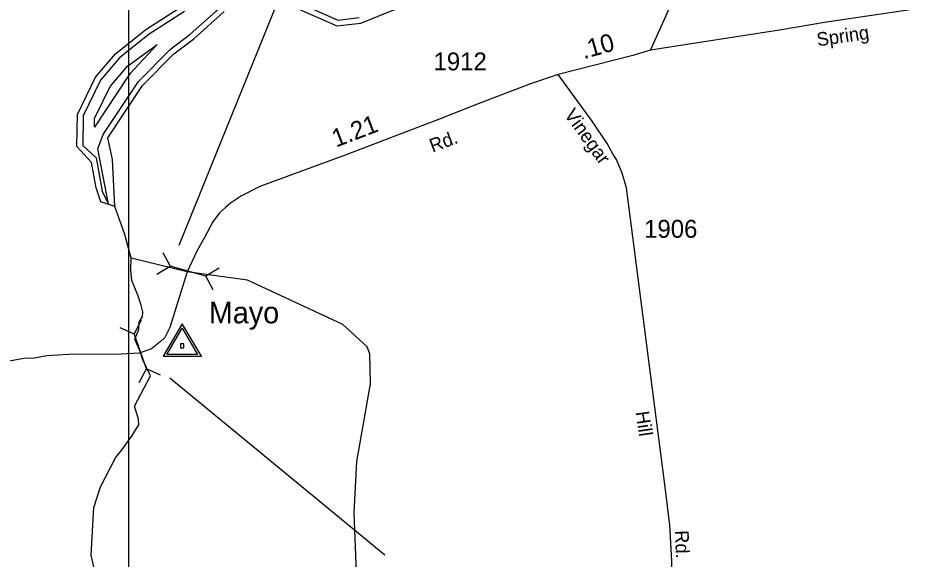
# Model space of a CAD drawing. Extents: x 2532689 to 2764727, y 536648 to 732970.
# Drawn here: x 2681577 to 2687851, y 575256 to 579029 of the extents above; entities that cross this region are included whole.
import ezdxf

# ---------------------------------------------------------------- set-up
doc = ezdxf.new("R2010")
doc.units = 0
for name, color, linetype in [('Exist Hydrographic Buffer Line', 7, 'Continuous'), ('Exist Hydrographic Creek Double Shore', 7, 'Continuous'), ('Exist Hydrographic Creek Single Shore', 7, 'Continuous'), ('Exist Road Secondary Mileage Hundredths English Label', 7, 'Continuous'), ('Exist Road Secondary Structure Pipe CELL', 7, 'Continuous'), ('Exist Road Secondary Structure Pipe Number Label', 7, 'Continuous'), ('Exist Road Secondary Type 51 Attributed', 7, 'Continuous'), ('Exist Road Secondary Type 51 Label', 7, 'Continuous'), ('Exist Road Secondary Type 51 Number Label', 7, 'Continuous'), ('Exist Survey Geodetic Marker CELL', 7, 'Continuous'), ('Exist Survey Geodetic Marker Label', 7, 'Continuous'), ('Map Preparation Inset Cut Line', 7, 'Continuous')]:
    doc.layers.add(name, color=color, linetype=linetype)

msp = doc.modelspace()

# ---------------------------------------------------------------- linework, layer by layer
at = {"layer": 'Exist Hydrographic Buffer Line'}
for points in [[(2682207.9, 577731.7), (2682135, 578117.2), (2682171.3, 578215.8), (2682417.1, 578586.2), (2682641.7, 578812.4), (2682779.2, 578915.4), (2682996.6, 579108.2)], [(2683532.8, 579136.9), (2683808.8, 579014.9), (2683958.5, 579032.9)], [(2682738, 579073.7), (2682492.8, 578917.1), (2682284.7, 578751.5), (2682152.4, 578595.1), (2682031.6, 578346.5), (2682028.6, 578138.8), (2682121.8, 578053.6), (2682164.8, 577821), (2682207.9, 577731.7)], [(2682110.4, 578268.9), (2682111.4, 578327.5), (2682219.9, 578551.1), (2682340.6, 578693.8), (2682548.2, 578843.8), (2682360.3, 578642.5), (2682345.6, 578624.3), (2682110.4, 578268.9)]]:
    msp.add_lwpolyline(points, dxfattribs=at)
at = {"layer": 'Exist Hydrographic Creek Double Shore'}
for points in [[(2683516.6, 579100.3), (2683802.7, 578973.9), (2683968.5, 578993.8), (2684563.6, 579234.5)], [(2682253, 577714.6), (2682155.2, 577746.8), (2682121.8, 577844.7), (2682089.5, 578021.3), (2681988.6, 578132.5), (2681991.6, 578355.9), (2682118.6, 578617.1), (2682256.6, 578780.3), (2682469.6, 578949.8), (2682716.5, 579107.5)], [(2682253, 577714.6), (2682235.9, 578042.8), (2682204.7, 578193.7), (2682445.6, 578558.1), (2682665.6, 578780.3), (2682804.7, 578884.4), (2683016.5, 579073.6)]]:
    msp.add_lwpolyline(points, dxfattribs=at)
at = {"layer": 'Exist Hydrographic Creek Single Shore'}
for points in [[(2682367.2, 577353.9), (2682322.6, 577520.2), (2682253, 577714.6)], [(2682449.1, 576644.8), (2682429.8, 576704.5), (2682392.5, 576790.3), (2682419.4, 576856), (2682422.7, 576908.7), (2682446.3, 576946.4), (2682448.5, 576979.8), (2682436.7, 577027.1), (2682414.1, 577096), (2682371.5, 577197.8), (2682365.1, 577274.2), (2682367.2, 577353.9)], [(2683947.6, 574924.7), (2683923.6, 575577.3), (2683940.7, 575935.8), (2684036.6, 576478.1), (2684031.7, 576688.1), (2684013.7, 576736.6), (2683843.7, 576890.6), (2683177.7, 577201.9), (2682756.7, 577258.8), (2682367.2, 577353.9)], [(2682199.8, 574795.2), (2682088.6, 575283.2), (2682105.7, 575615.5), (2682152.6, 575758.6), (2682256.8, 575963.1), (2682304.8, 576020.8), (2682369.4, 576110.5), (2682421, 576191.3), (2682418.9, 576232.2), (2682389.6, 576323.1), (2682502.3, 576533), (2682449.1, 576644.8)]]:
    msp.add_lwpolyline(points, dxfattribs=at)
at = {"layer": 'Exist Road Secondary Structure Pipe CELL'}
for p, q in [((2682587.8, 577393.3), (2682638.6, 577297.7)), ((2682546, 577241.7), (2682638.6, 577297.7)), ((2682887.2, 577229.2), (2682638.6, 577297.7)), ((2682979.9, 577285.2), (2682887.2, 577229.2)), ((2682938.1, 577133.6), (2682887.2, 577229.2)), ((2682435.9, 576922.5), (2682386.7, 576826)), ((2682287.8, 576869.9), (2682386.7, 576826)), ((2682473, 576583), (2682386.7, 576826)), ((2682423.8, 576486.5), (2682473, 576583)), ((2682571.9, 576539.1), (2682473, 576583))]:
    msp.add_line(p, q, dxfattribs=at)
at = {"layer": 'Exist Road Secondary Structure Pipe Number Label'}
for p, q in [((2682702.5, 577445.1), (2683622.6, 579714.2)), ((2682637.3, 576519.4), (2684137, 575285.1))]:
    msp.add_line(p, q, dxfattribs=at)
at = {"layer": 'Exist Road Secondary Type 51 Attributed'}
for points in [[(2685991.3, 578805.8), (2686784.4, 580561.6), (2686838.8, 580718.7), (2686900.9, 580888.4), (2687296.3, 582174.4), (2687302.3, 582194)], [(2691231.8, 580229.9), (2690768, 579967.5), (2690563.5, 579832.1), (2690237.9, 579578.4), (2689887.9, 579401.1), (2689318.9, 579174.8), (2689183.4, 579134.4), (2689056.7, 579120), (2688935.7, 579117.1), (2688685, 579108.5), (2688000.6, 579105.5), (2687819.1, 579087.3), (2687218.8, 578999.4), (2686890.2, 578944.2), (2685991.3, 578805.8)], [(2685991.3, 578805.8), (2685867.4, 578768.3), (2685347.4, 578634.3)], [(2685347.4, 578634.3), (2685154.3, 578570.9), (2684788.4, 578429.6), (2684523.4, 578325.8), (2683860.8, 578072.2), (2683263.8, 577853.6), (2683136.5, 577789.9), (2683059.6, 577736.8), (2683025.1, 577707.6), (2682982.6, 577670.5), (2682937.5, 577606.8), (2682878.3, 577498.5), (2682827.9, 577407.7), (2682756.7, 577258.8), (2682635.8, 576871.1), (2682602.4, 576802.2), (2682566.9, 576768.8), (2682508.8, 576722.5), (2682470, 576707.4), (2682422.7, 576692.4), (2682297.9, 576684.1), (2681931.8, 576681.6), (2681778.3, 576673.8), (2681693.4, 576657.8), (2681619.1, 576653.9), (2681515.6, 576635.3)], [(2688663.5, 569855), (2688465, 570113.1), (2688201.2, 570434.1), (2688127.1, 570522.4), (2688086.5, 570551.3), (2686953, 571337.5), (2686881, 571442.8), (2686855.7, 571476), (2686802, 571588.3), (2686173.4, 573234.6), (2686159.2, 573312.1), (2686144.9, 573418.1), (2686142.6, 574929.9), (2686139.4, 575243.2), (2686126.7, 575493.2), (2686094.4, 575758.3), (2685823.9, 577845.1), (2685792.3, 577948), (2685752.8, 578041.3), (2685730.6, 578077.7), (2685687.9, 578153.7), (2685583.6, 578310.3), (2685347.4, 578634.3)]]:
    msp.add_lwpolyline(points, dxfattribs=at)
at = {"layer": 'Exist Survey Geodetic Marker CELL'}
for points in [[(2682856.6, 576670.8), (2682722.6, 576896.9), (2682589.1, 576670.8)], [(2682830.7, 576682.9), (2682615.1, 576682.9), (2682722.6, 576865.1)], [(2682734.9, 576729.5), (2682734.9, 576757.8), (2682710.7, 576757.8), (2682710.7, 576729.5)]]:
    msp.add_lwpolyline(points, close=True, dxfattribs=at)
at = {"layer": 'Map Preparation Inset Cut Line'}
msp.add_lwpolyline([(2682347.2, 562752.7), (2695930.4, 562752.7), (2695930.4, 589310.3), (2682347.2, 589310.3)], close=True, dxfattribs=at)

# ---------------------------------------------------------------- texts
at = {"layer": 'Exist Road Secondary Mileage Hundredths English Label'}
for s, rotation, p in [('.10', 15.76238, (2685525.6, 578741.9)), ('1.21', 20.94835, (2683796.9, 578125.2))]:
    msp.add_text(s, height=125, rotation=rotation, dxfattribs=at).set_placement(p)
at = {"layer": 'Exist Road Secondary Type 51 Label'}
for s, rotation, p in [('Spring', 8.3315, (2687158.4, 578830.7)), ('Vinegar', 305.78997, (2685385.2, 578354.1)), ('Rd.', 20.55944, (2684470.1, 578089.9)), ('Hill', 278.16816, (2685886.9, 576281.3)), ('Rd.', 271.8597, (2686162.4, 575455.3))]:
    msp.add_text(s, height=95, rotation=rotation, dxfattribs=at).set_placement(p)
at = {"layer": 'Exist Road Secondary Type 51 Number Label'}
for s, p in [('1912', (2684476.8, 578663.7)), ('1906', (2685946.5, 577496.3))]:
    msp.add_text(s, height=125, dxfattribs=at).set_placement(p)
at = {"layer": 'Exist Survey Geodetic Marker Label'}
msp.add_text('Mayo', height=150, dxfattribs=at).set_placement((2682909.2, 576899.9))

doc.saveas('drawing.dxf')
